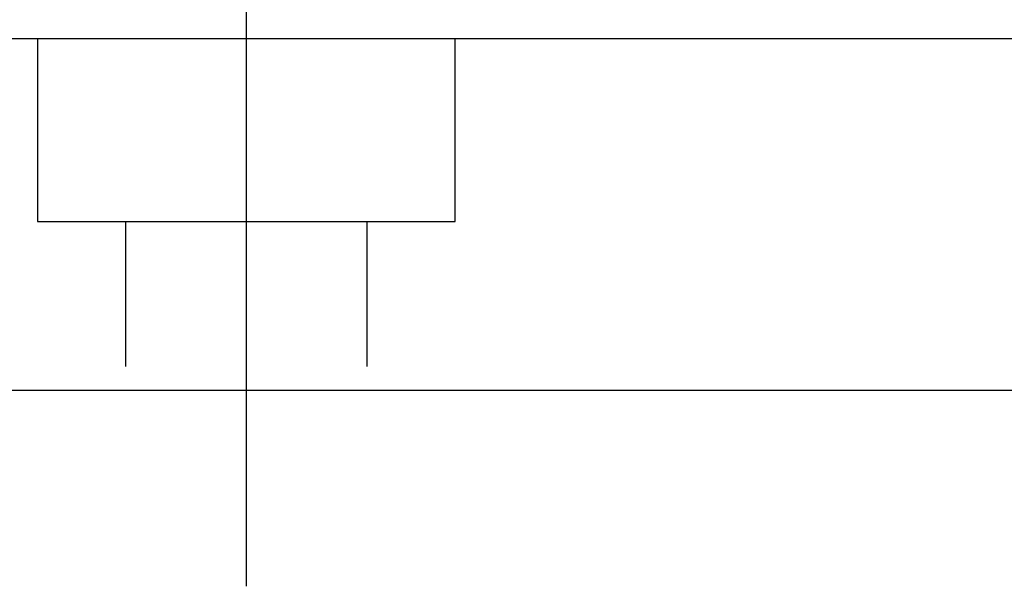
# Model space of a CAD drawing. Header units: millimetres. Extents: x -257 to 3135, y -1556 to 860.
# Tile 370 of 633: x 1281 to 1303, y -1280 to -1267. Entities that reach past the tile are written whole.
import ezdxf
from ezdxf.lldxf.tags import DXFTag

# ---------------------------------------------------------------- set-up
doc = ezdxf.new("R2010")
doc.units = ezdxf.units.MM
doc.layers.get('0').update_dxf_attribs({"linetype": 'CONTINUOUS'})
tags = doc.linetypes.add('DASHED', pattern=[25.72, 12.86, -12.86]).pattern_tags.tags
tags[6:7] = [DXFTag(74, 4), DXFTag(75, 0), DXFTag(340, '0'), DXFTag(46, 0.0), DXFTag(50, 0.0), DXFTag(44, 0.0), DXFTag(45, 0.0)]
tags[4:5] = [DXFTag(74, 4), DXFTag(75, 0), DXFTag(340, '0'), DXFTag(46, 0.0), DXFTag(50, 0.0), DXFTag(44, 0.0), DXFTag(45, 0.0)]

msp = doc.modelspace()

# ---------------------------------------------------------------- linework, layer by layer
at = {"ltscale": 0.5}
msp.add_line((1286.001, -1280.359), (1286.001, -1265), dxfattribs=at)
at = {"linetype": 'DASHED', "ltscale": 0.3}
for p, q in [((1736.001, -1267.91), (1236.001, -1267.91)), ((1281.251, -1267.91), (1281.251, -1272.059)), ((1290.751, -1272.059), (1290.751, -1267.91)), ((1281.251, -1272.059), (1290.751, -1272.059)), ((1283.251, -1272.059), (1283.251, -1275.359)), ((1288.751, -1275.359), (1288.751, -1272.059))]:
    msp.add_line(p, q, dxfattribs=at)
at = {"linetype": 'Continuous'}
msp.add_line((1333.704, -1275.91), (1236.001, -1275.91), dxfattribs=at)

doc.saveas('drawing.dxf')
